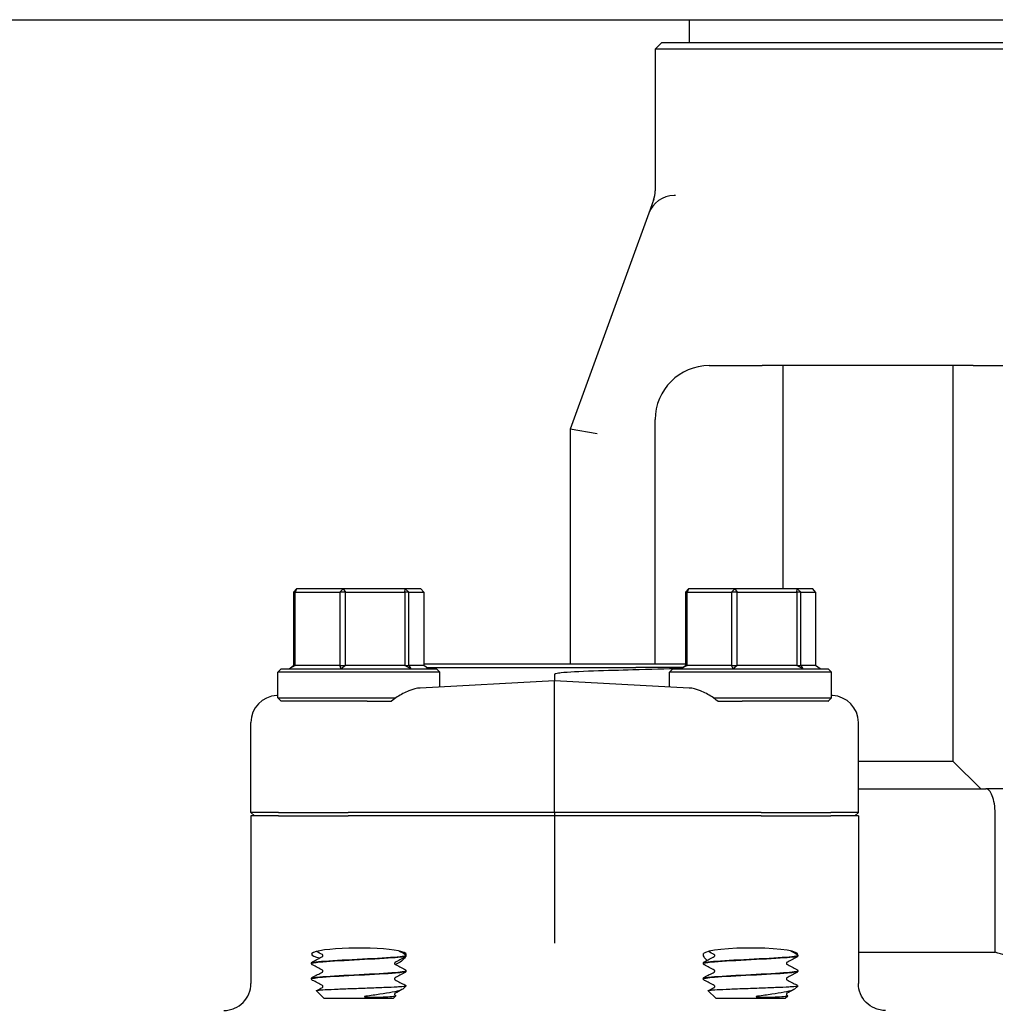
# Model space of a CAD drawing. Header units: inches. Extents: x 24 to 1128, y -58 to 748.
# Tile 524 of 656: x 748.48 to 753, y 300.55 to 305.11. Entities that reach past the tile are written whole.
import ezdxf

# ---------------------------------------------------------------- set-up
doc = ezdxf.new("R2010")
doc.units = ezdxf.units.IN
doc.header["$LTSCALE"] = 32
doc.header["$MEASUREMENT"] = 0
doc.layers.add('Visible (ANSI)', color=7, linetype='Continuous', lineweight=30)

msp = doc.modelspace()

# ---------------------------------------------------------------- linework, layer by layer
at = {"layer": 'Visible (ANSI)'}
for p, q in [((734.86063, 305.10867), (771.36063, 305.10867)), ((751.58386, 305.10867), (751.58386, 305.00286)), ((751.45763, 305.00286), (751.42638, 304.97161)), ((751.45763, 305.00286), (753.36363, 305.00286)), ((753.39488, 304.97161), (751.42638, 304.97161)), ((751.42638, 304.97161), (751.42638, 304.31624)), ((751.52088, 304.2942), (751.51391, 304.2942)), ((751.42006, 304.27684), (751.39645, 304.21195)), ((751.39645, 304.21195), (751.03268, 303.21252)), ((751.67638, 303.5068), (751.77979, 303.5068)), ((751.77979, 303.5068), (751.92197, 303.5068)), ((752.8993, 303.5068), (751.92197, 303.5068)), ((752.01693, 303.5068), (752.01693, 302.47242)), ((752.80433, 303.5068), (752.80433, 301.67546)), ((752.8993, 303.5068), (753.04148, 303.5068)), ((751.42638, 302.12429), (751.42638, 303.2568)), ((751.15768, 303.19048), (751.03268, 303.21252)), ((751.03268, 303.21252), (751.03268, 302.12429)), ((749.75211, 302.45679), (749.76569, 302.47242)), ((749.76569, 302.47242), (749.7596, 302.45679)), ((749.98137, 302.47242), (749.76569, 302.47242)), ((749.96578, 302.45679), (749.98137, 302.47242)), ((749.98137, 302.47242), (749.99204, 302.45679)), ((750.26918, 302.47242), (749.98137, 302.47242)), ((750.26715, 302.45679), (750.26918, 302.47242)), ((750.26918, 302.47242), (750.28593, 302.45679)), ((750.34129, 302.47242), (750.26918, 302.47242)), ((750.35487, 302.45679), (750.34129, 302.47242)), ((751.56647, 302.45679), (751.58005, 302.47242)), ((751.58005, 302.47242), (751.57396, 302.45679)), ((751.79573, 302.47242), (751.58005, 302.47242)), ((751.78013, 302.45679), (751.79573, 302.47242)), ((751.79573, 302.47242), (751.8064, 302.45679)), ((752.08353, 302.47242), (751.79573, 302.47242)), ((752.08151, 302.45679), (752.08353, 302.47242)), ((752.08353, 302.47242), (752.10029, 302.45679)), ((752.15565, 302.47242), (752.08353, 302.47242)), ((752.16923, 302.45679), (752.15565, 302.47242)), ((749.7596, 302.45679), (749.75211, 302.45679)), ((749.75211, 302.45679), (749.75211, 302.11804)), ((749.7596, 302.11804), (749.7596, 302.45679)), ((749.7596, 302.45679), (749.96578, 302.45679)), ((749.99204, 302.45679), (749.96578, 302.45679)), ((749.96578, 302.45679), (749.96578, 302.11804)), ((749.99204, 302.11804), (749.99204, 302.45679)), ((749.99204, 302.45679), (750.26715, 302.45679)), ((750.28593, 302.45679), (750.26715, 302.45679)), ((750.26715, 302.45679), (750.26715, 302.11804)), ((750.28593, 302.11804), (750.28593, 302.45679)), ((750.28593, 302.45679), (750.35487, 302.45679)), ((750.35487, 302.45679), (750.35487, 302.11804)), ((751.57396, 302.45679), (751.56647, 302.45679)), ((751.56647, 302.45679), (751.56647, 302.11804)), ((751.57396, 302.11804), (751.57396, 302.45679)), ((751.57396, 302.45679), (751.78013, 302.45679)), ((751.8064, 302.45679), (751.78013, 302.45679)), ((751.78013, 302.45679), (751.78013, 302.11804)), ((751.8064, 302.11804), (751.8064, 302.45679)), ((751.8064, 302.45679), (752.08151, 302.45679)), ((752.10029, 302.45679), (752.08151, 302.45679)), ((752.08151, 302.45679), (752.08151, 302.11804)), ((752.10029, 302.11804), (752.10029, 302.45679)), ((752.10029, 302.45679), (752.16923, 302.45679)), ((752.16923, 302.45679), (752.16923, 302.11804)), ((749.69412, 302.10242), (749.67849, 302.08679)), ((749.69412, 302.10242), (750.41287, 302.10242)), ((749.73101, 302.10242), (749.75211, 302.11804)), ((749.7596, 302.11804), (749.73101, 302.10242)), ((749.75211, 302.11804), (749.7596, 302.11804)), ((749.96578, 302.11804), (749.7596, 302.11804)), ((749.97268, 302.10242), (749.96578, 302.11804)), ((749.96578, 302.11804), (749.99204, 302.11804)), ((749.99204, 302.11804), (749.97268, 302.10242)), ((750.26715, 302.11804), (749.99204, 302.11804)), ((750.29516, 302.10242), (750.26715, 302.11804)), ((750.26715, 302.11804), (750.28593, 302.11804)), ((750.28593, 302.11804), (750.29516, 302.10242)), ((750.35487, 302.11804), (750.28593, 302.11804)), ((751.56647, 302.12429), (750.35487, 302.12429)), ((750.37597, 302.10242), (750.35487, 302.11804)), ((750.36753, 302.10867), (751.33728, 302.10867)), ((750.41287, 302.10242), (750.42849, 302.08679)), ((751.55381, 302.10867), (751.33728, 302.10867)), ((751.50847, 302.10242), (751.49285, 302.08679)), ((751.50847, 302.10242), (752.22722, 302.10242)), ((751.54537, 302.10242), (751.56647, 302.11804)), ((751.57396, 302.11804), (751.54537, 302.10242)), ((751.56647, 302.11804), (751.57396, 302.11804)), ((751.78013, 302.11804), (751.57396, 302.11804)), ((751.78704, 302.10242), (751.78013, 302.11804)), ((751.78013, 302.11804), (751.8064, 302.11804)), ((751.8064, 302.11804), (751.78704, 302.10242)), ((752.08151, 302.11804), (751.8064, 302.11804)), ((752.10952, 302.10242), (752.08151, 302.11804)), ((752.08151, 302.11804), (752.10029, 302.11804)), ((752.10029, 302.11804), (752.10952, 302.10242)), ((752.16923, 302.11804), (752.10029, 302.11804)), ((752.19033, 302.10242), (752.16923, 302.11804)), ((752.22722, 302.10242), (752.24285, 302.08679)), ((750.42849, 302.08679), (749.67849, 302.08679)), ((749.67849, 301.96804), (749.67849, 302.08679)), ((750.42849, 302.01828), (750.42849, 302.08679)), ((750.96067, 302.07742), (750.96067, 302.04617)), ((752.24285, 302.08679), (751.49285, 302.08679)), ((751.49285, 302.01828), (751.49285, 302.08679)), ((752.24285, 301.96804), (752.24285, 302.08679)), ((750.96067, 302.04617), (750.33714, 302.01349)), ((751.5842, 302.01349), (750.96067, 302.04617)), ((750.96067, 301.92186), (750.96067, 302.04617)), ((749.67849, 301.97897), (749.67398, 301.97874)), ((749.67849, 301.96804), (750.22598, 301.96804)), ((749.69412, 301.95242), (749.67849, 301.96804)), ((751.69536, 301.96804), (752.24285, 301.96804)), ((752.22722, 301.95242), (752.24285, 301.96804)), ((752.24736, 301.97874), (752.24285, 301.97897)), ((750.09193, 301.95242), (749.69412, 301.95242)), ((750.09193, 301.95242), (750.20542, 301.95242)), ((750.96067, 301.43679), (750.96067, 301.92186)), ((751.71592, 301.95242), (751.82941, 301.95242)), ((752.22722, 301.95242), (751.82941, 301.95242)), ((749.55442, 301.43679), (749.55442, 301.85379)), ((752.36692, 301.43679), (752.36692, 301.85379)), ((752.36692, 301.67546), (752.80433, 301.67546)), ((752.80433, 301.67546), (752.93362, 301.54617)), ((752.36692, 301.54617), (752.95793, 301.54617)), ((753.14488, 301.54617), (752.95793, 301.54617)), ((749.55442, 301.43679), (749.57018, 301.42117)), ((749.68177, 301.43679), (749.55442, 301.43679)), ((749.55442, 301.42117), (749.55442, 300.6448)), ((749.68177, 301.42117), (749.55442, 301.42117)), ((749.68177, 301.43679), (750.00401, 301.43679)), ((749.68177, 301.42117), (750.00401, 301.42117)), ((750.96067, 301.43679), (750.00401, 301.43679)), ((750.96067, 301.42117), (750.00401, 301.42117)), ((751.91733, 301.43679), (750.96067, 301.43679)), ((750.96067, 301.43679), (750.96067, 301.42117)), ((750.96067, 301.42117), (750.96067, 300.95594)), ((751.91733, 301.42117), (750.96067, 301.42117)), ((751.91733, 301.43679), (752.23957, 301.43679)), ((751.91733, 301.42117), (752.23957, 301.42117)), ((752.36692, 301.43679), (752.23957, 301.43679)), ((752.36692, 301.42117), (752.23957, 301.42117)), ((752.36692, 301.43679), (752.35116, 301.42117)), ((752.36692, 301.42117), (752.36692, 300.6448)), ((753.00118, 300.78986), (753.00118, 301.42117)), ((750.96067, 300.95594), (750.96067, 300.83172)), ((752.36692, 300.78986), (753.00118, 300.78986)), ((749.83474, 300.73866), (749.83474, 300.73799)), ((750.27224, 300.77441), (750.27224, 300.77374)), ((751.6491, 300.73866), (751.6491, 300.73799)), ((752.0866, 300.77441), (752.0866, 300.77374)), ((750.27224, 300.70291), (750.27224, 300.70224)), ((752.0866, 300.70291), (752.0866, 300.70224)), ((749.83474, 300.66716), (749.83474, 300.66649)), ((751.6491, 300.66716), (751.6491, 300.66649)), ((749.89248, 300.57742), (749.85767, 300.61137)), ((750.25736, 300.61922), (750.27186, 300.63336)), ((751.70684, 300.57742), (751.67202, 300.61137)), ((752.07172, 300.61922), (752.08622, 300.63336)), ((749.89248, 300.57742), (750.2145, 300.57742)), ((750.2145, 300.57742), (750.22542, 300.58806)), ((750.22151, 300.59083), (750.22501, 300.589)), ((751.70684, 300.57742), (752.02886, 300.57742)), ((752.02886, 300.57742), (752.03977, 300.58806)), ((752.03587, 300.59083), (752.03936, 300.589))]:
    msp.add_line(p, q, dxfattribs=at)
for centre, radius, start, end in [((751.51391, 304.1692), 0.125, 90, 160), ((751.30138, 304.31624), 0.125, 340, 0), ((751.67638, 303.2568), 0.25, 90, 180), ((752.41063, 298.86113), 2.01712, 70.18088, 72.97613)]:
    msp.add_arc(centre, radius, start, end, dxfattribs=at)
for centre, major_axis, ratio, start_param, end_param in [((749.68052, 301.85391), (-0.12593, -0.0066), 0.9912318, 4.712389, 6.2312837), ((752.24082, 301.85391), (0.12593, -0.0066), 0.9912318, 0.0519016, 1.5707963), ((750.05349, 300.78047), (0.21875, 0), 0.1316525, 0.1108904, 3.7549812), ((751.86785, 300.78047), (0.21875, 0), 0.1316525, 6.1892377, 9.3138876)]:
    msp.add_ellipse(centre, major_axis=major_axis, ratio=ratio, start_param=start_param, end_param=end_param, dxfattribs=at)
for points, knots in [([(751.14067, 302.09315), (751.20354, 302.09526), (751.26458, 302.09722), (751.40383, 302.10141), (751.47783, 302.1034), (751.54392, 302.10493), (751.54642, 302.10499), (751.54891, 302.10504)], [3.1568039, 3.1568039, 3.1568039, 3.1568039, 3.6500368, 3.6500368, 4.3433226, 4.3433226, 4.370872, 4.370872, 4.370872, 4.370872]), ([(750.96067, 302.07742), (750.96067, 302.0776), (750.96071, 302.07776), (750.96088, 302.07813), (750.96102, 302.07832), (750.9615, 302.0788), (750.96192, 302.07907), (750.9634, 302.07989), (750.96487, 302.0804), (750.97258, 302.08262), (750.98308, 302.08399), (751.02247, 302.08831), (751.07565, 302.09097), (751.14067, 302.09315)], [0, 0, 0, 0, 0.00152658, 0.00152658, 0.00347355, 0.00347355, 0.00712444, 0.00712444, 0.01690708, 0.01690708, 0.05959749, 0.05959749, 0.22400496, 0.22400496, 0.22400496, 0.22400496]), ([(750.33714, 302.01349), (750.32167, 302.01268), (750.30399, 302.00816), (750.26746, 301.99342), (750.2486, 301.98316), (750.22322, 301.96629), (750.21417, 301.95971), (750.20542, 301.95242)], [0.5162883, 0.5162883, 0.5162883, 0.5162883, 0.68070555, 0.68070555, 0.84790607, 0.84790607, 0.93136202, 0.93136202, 0.93136202, 0.93136202]), ([(751.71592, 301.95242), (751.70717, 301.95971), (751.69812, 301.96629), (751.67274, 301.98316), (751.65388, 301.99342), (751.61735, 302.00816), (751.59967, 302.01268), (751.5842, 302.01349)], [1.37086357, 1.37086357, 1.37086357, 1.37086357, 1.45431952, 1.45431952, 1.62152004, 1.62152004, 1.78593729, 1.78593729, 1.78593729, 1.78593729]), ([(753.00118, 301.42117), (753.00118, 301.43666), (753.00023, 301.45196), (752.99646, 301.48102), (752.99364, 301.49439), (752.98632, 301.51783), (752.9818, 301.52744), (752.97388, 301.53817), (752.97084, 301.54113), (752.96456, 301.54513), (752.96132, 301.54615), (752.95801, 301.54617), (752.95797, 301.54617), (752.95793, 301.54617)], [-0.51447823, -0.51447823, -0.51447823, -0.51447823, -0.39620285, -0.39620285, -0.27486586, -0.27486586, -0.14690316, -0.14690316, -0.07369055, -0.07369055, 0, 0, 0.00085806, 0.00085806, 0.00085806, 0.00085806]), ([(749.8877, 300.77408), (749.8877, 300.77546), (749.88713, 300.77675), (749.8862, 300.77804), (749.88584, 300.77831), (749.88553, 300.77854), (749.88547, 300.77857), (749.88547, 300.77857)], [0, 0, 0, 0, 0.022828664, 0.022828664, 0.041633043, 0.041633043, 0.054614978, 0.054614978, 0.054614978, 0.054614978]), ([(750.26753, 300.78122), (750.26832, 300.78081), (750.26916, 300.78031), (750.27056, 300.77886), (750.27106, 300.77822), (750.27189, 300.77657), (750.27219, 300.77552), (750.27224, 300.77444)], [0, 0, 0, 0, 0.028459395, 0.028459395, 0.043235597, 0.043235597, 0.058545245, 0.058545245, 0.058545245, 0.058545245]), ([(750.2709, 300.78365), (750.27207, 300.78227), (750.27246, 300.7802), (750.27207, 300.77722), (750.27199, 300.77679), (750.2719, 300.77634)], [0, 0, 0, 0, 0.081333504, 0.081333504, 0.094797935, 0.094797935, 0.094797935, 0.094797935]), ([(751.66614, 300.75192), (751.66007, 300.75735), (751.65557, 300.76308), (751.64892, 300.77501), (751.64802, 300.78079), (751.65044, 300.78365)], [0.71251652, 0.71251652, 0.71251652, 0.71251652, 0.82602783, 0.82602783, 0.97703961, 0.97703961, 0.97703961, 0.97703961]), ([(751.70205, 300.77408), (751.70205, 300.77546), (751.70149, 300.77675), (751.70055, 300.77804), (751.7002, 300.77831), (751.69989, 300.77854), (751.69983, 300.77857), (751.69983, 300.77857)], [0, 0, 0, 0, 0.022828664, 0.022828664, 0.041633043, 0.041633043, 0.054614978, 0.054614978, 0.054614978, 0.054614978]), ([(752.08189, 300.78122), (752.08267, 300.78081), (752.08352, 300.78031), (752.08492, 300.77886), (752.08541, 300.77822), (752.08624, 300.77657), (752.08655, 300.77552), (752.0866, 300.77444)], [0, 0, 0, 0, 0.028459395, 0.028459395, 0.043235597, 0.043235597, 0.058545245, 0.058545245, 0.058545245, 0.058545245]), ([(749.83474, 300.73869), (749.83481, 300.74014), (749.83535, 300.74151), (749.8366, 300.74339), (749.83726, 300.744), (749.83842, 300.74489), (749.83895, 300.7452), (749.83945, 300.74547)], [0, 0, 0, 0, 0.020588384, 0.020588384, 0.04017257, 0.04017257, 0.058516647, 0.058516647, 0.058516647, 0.058516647]), ([(749.83945, 300.73119), (749.83867, 300.73159), (749.83782, 300.73209), (749.83642, 300.73354), (749.83593, 300.73418), (749.8351, 300.73583), (749.83479, 300.73688), (749.83474, 300.73797)], [0, 0, 0, 0, 0.028459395, 0.028459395, 0.043235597, 0.043235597, 0.058545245, 0.058545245, 0.058545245, 0.058545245]), ([(749.835, 300.73797), (749.83509, 300.74023), (749.84786, 300.74249), (749.87218, 300.74475), (749.90813, 300.74809), (749.96861, 300.75143), (750.03258, 300.75478), (750.09653, 300.75812), (750.16273, 300.76146), (750.20816, 300.7648), (750.24866, 300.76778), (750.27196, 300.77076), (750.27219, 300.77374)], [14.1348503, 14.1348503, 14.1348503, 14.1348503, 14.7308693, 14.7308693, 14.7308693, 15.6122213, 15.6122213, 15.6122213, 16.4933178, 16.4933178, 16.4933178, 17.2787596, 17.2787596, 17.2787596, 17.2787596]), ([(750.27222, 300.77444), (750.27224, 300.77418), (750.27209, 300.77392), (750.27177, 300.77366), (750.26754, 300.77032), (750.23356, 300.76699), (750.1816, 300.76365), (750.12974, 300.76033), (750.06096, 300.757), (749.99901, 300.75367), (749.93717, 300.75035), (749.88329, 300.74703), (749.85589, 300.74371), (749.84202, 300.74202), (749.83508, 300.74034), (749.83507, 300.73866)], [-23.5642615, -23.5642615, -23.5642615, -23.5642615, -23.4959687, -23.4959687, -23.4959687, -22.6167864, -22.6167864, -22.6167864, -21.7394211, -21.7394211, -21.7394211, -20.8637276, -20.8637276, -20.8637276, -20.4203522, -20.4203522, -20.4203522, -20.4203522]), ([(749.88547, 300.76958), (749.88547, 300.76958), (749.88571, 300.76967), (749.88647, 300.77047), (749.88683, 300.77092), (749.88746, 300.77225), (749.8877, 300.77316), (749.8877, 300.77408)], [0.002645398, 0.002645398, 0.002645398, 0.002645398, 0.027589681, 0.027589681, 0.042171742, 0.042171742, 0.057287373, 0.057287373, 0.057287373, 0.057287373]), ([(750.22151, 300.74282), (750.22151, 300.74282), (750.22127, 300.74273), (750.22052, 300.74193), (750.22015, 300.74148), (750.21952, 300.74015), (750.21929, 300.73924), (750.21929, 300.73833)], [0.002645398, 0.002645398, 0.002645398, 0.002645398, 0.027589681, 0.027589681, 0.042171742, 0.042171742, 0.057287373, 0.057287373, 0.057287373, 0.057287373]), ([(750.21929, 300.73833), (750.21929, 300.73694), (750.21985, 300.73565), (750.22079, 300.73436), (750.22114, 300.73409), (750.22145, 300.73386), (750.22151, 300.73383), (750.22151, 300.73383)], [0, 0, 0, 0, 0.022828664, 0.022828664, 0.041633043, 0.041633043, 0.054614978, 0.054614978, 0.054614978, 0.054614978]), ([(750.26808, 300.76723), (750.26459, 300.76131), (750.259, 300.75477), (750.24389, 300.74275), (750.23397, 300.73719), (750.22179, 300.73368)], [0.17588334, 0.17588334, 0.17588334, 0.17588334, 0.32081632, 0.32081632, 0.47288143, 0.47288143, 0.47288143, 0.47288143]), ([(750.27224, 300.77372), (750.27218, 300.77226), (750.27163, 300.77089), (750.27039, 300.76901), (750.26972, 300.7684), (750.26856, 300.76751), (750.26804, 300.7672), (750.26753, 300.76694)], [0, 0, 0, 0, 0.020588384, 0.020588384, 0.04017257, 0.04017257, 0.058516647, 0.058516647, 0.058516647, 0.058516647]), ([(751.6491, 300.73869), (751.64916, 300.74014), (751.64971, 300.74151), (751.65095, 300.74339), (751.65162, 300.744), (751.65278, 300.74489), (751.6533, 300.7452), (751.65381, 300.74547)], [0, 0, 0, 0, 0.020588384, 0.020588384, 0.04017257, 0.04017257, 0.058516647, 0.058516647, 0.058516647, 0.058516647]), ([(751.65381, 300.73119), (751.65302, 300.73159), (751.65218, 300.73209), (751.65078, 300.73354), (751.65028, 300.73418), (751.64945, 300.73583), (751.64915, 300.73688), (751.6491, 300.73797)], [0, 0, 0, 0, 0.028459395, 0.028459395, 0.043235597, 0.043235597, 0.058545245, 0.058545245, 0.058545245, 0.058545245]), ([(751.64936, 300.73797), (751.64944, 300.74023), (751.66222, 300.74249), (751.68653, 300.74475), (751.72248, 300.74809), (751.78297, 300.75143), (751.84694, 300.75478), (751.91089, 300.75812), (751.97709, 300.76146), (752.02252, 300.7648), (752.06302, 300.76778), (752.08632, 300.77076), (752.08655, 300.77374)], [14.1348503, 14.1348503, 14.1348503, 14.1348503, 14.7308693, 14.7308693, 14.7308693, 15.6122213, 15.6122213, 15.6122213, 16.4933178, 16.4933178, 16.4933178, 17.2787596, 17.2787596, 17.2787596, 17.2787596]), ([(752.08657, 300.77444), (752.0866, 300.77418), (752.08645, 300.77392), (752.08612, 300.77366), (752.0819, 300.77032), (752.04792, 300.76699), (751.99595, 300.76365), (751.94409, 300.76033), (751.87532, 300.757), (751.81336, 300.75367), (751.75152, 300.75035), (751.69764, 300.74703), (751.67025, 300.74371), (751.65638, 300.74202), (751.64943, 300.74034), (751.64943, 300.73866)], [-23.5642615, -23.5642615, -23.5642615, -23.5642615, -23.4959687, -23.4959687, -23.4959687, -22.6167864, -22.6167864, -22.6167864, -21.7394211, -21.7394211, -21.7394211, -20.8637276, -20.8637276, -20.8637276, -20.4203522, -20.4203522, -20.4203522, -20.4203522]), ([(751.69983, 300.76958), (751.69983, 300.76958), (751.70007, 300.76967), (751.70082, 300.77047), (751.70119, 300.77092), (751.70182, 300.77225), (751.70205, 300.77316), (751.70205, 300.77408)], [0.002645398, 0.002645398, 0.002645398, 0.002645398, 0.027589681, 0.027589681, 0.042171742, 0.042171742, 0.057287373, 0.057287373, 0.057287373, 0.057287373]), ([(752.03587, 300.74282), (752.03587, 300.74282), (752.03563, 300.74273), (752.03487, 300.74193), (752.03451, 300.74148), (752.03388, 300.74015), (752.03364, 300.73924), (752.03364, 300.73833)], [0.002645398, 0.002645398, 0.002645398, 0.002645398, 0.027589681, 0.027589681, 0.042171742, 0.042171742, 0.057287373, 0.057287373, 0.057287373, 0.057287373]), ([(752.03364, 300.73833), (752.03364, 300.73694), (752.03421, 300.73565), (752.03514, 300.73436), (752.0355, 300.73409), (752.03581, 300.73386), (752.03587, 300.73383), (752.03587, 300.73383)], [0, 0, 0, 0, 0.022828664, 0.022828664, 0.041633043, 0.041633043, 0.054614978, 0.054614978, 0.054614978, 0.054614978]), ([(752.0866, 300.77372), (752.08653, 300.77226), (752.08599, 300.77089), (752.08474, 300.76901), (752.08408, 300.7684), (752.08292, 300.76751), (752.08239, 300.7672), (752.08189, 300.76694)], [0, 0, 0, 0, 0.020588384, 0.020588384, 0.04017257, 0.04017257, 0.058516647, 0.058516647, 0.058516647, 0.058516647]), ([(749.83489, 300.66647), (749.83504, 300.66913), (749.8532, 300.67179), (749.88619, 300.67446), (749.92768, 300.67781), (749.99183, 300.68116), (750.05622, 300.68451), (750.1206, 300.68786), (750.18397, 300.69121), (750.22422, 300.69456), (750.25501, 300.69712), (750.27181, 300.69968), (750.27207, 300.70224)], [7.851665, 7.851665, 7.851665, 7.851665, 8.5540503, 8.5540503, 8.5540503, 9.4372578, 9.4372578, 9.4372578, 10.320193, 10.320193, 10.320193, 10.9955743, 10.9955743, 10.9955743, 10.9955743]), ([(750.27221, 300.70294), (750.27213, 300.69991), (750.24811, 300.69688), (750.20651, 300.69385), (750.16088, 300.69053), (750.09496, 300.68721), (750.03143, 300.68389), (749.96811, 300.68058), (749.90835, 300.67726), (749.87258, 300.67395), (749.84811, 300.67169), (749.83519, 300.66942), (749.835, 300.66716)], [-17.2810762, -17.2810762, -17.2810762, -17.2810762, -16.4826805, -16.4826805, -16.4826805, -15.6069384, -15.6069384, -15.6069384, -14.7341258, -14.7341258, -14.7341258, -14.1371669, -14.1371669, -14.1371669, -14.1371669]), ([(749.8877, 300.70258), (749.8877, 300.70396), (749.88713, 300.70525), (749.8862, 300.70654), (749.88584, 300.70681), (749.88553, 300.70704), (749.88547, 300.70707), (749.88547, 300.70707)], [0, 0, 0, 0, 0.022828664, 0.022828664, 0.041633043, 0.041633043, 0.054614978, 0.054614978, 0.054614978, 0.054614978]), ([(749.88547, 300.69808), (749.88547, 300.69808), (749.88571, 300.69817), (749.88647, 300.69897), (749.88683, 300.69942), (749.88746, 300.70075), (749.8877, 300.70166), (749.8877, 300.70258)], [0.002645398, 0.002645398, 0.002645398, 0.002645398, 0.027589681, 0.027589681, 0.042171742, 0.042171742, 0.057287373, 0.057287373, 0.057287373, 0.057287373]), ([(750.26753, 300.70972), (750.26832, 300.70931), (750.26916, 300.70881), (750.27056, 300.70736), (750.27106, 300.70672), (750.27189, 300.70507), (750.27219, 300.70402), (750.27224, 300.70294)], [0, 0, 0, 0, 0.028459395, 0.028459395, 0.043235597, 0.043235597, 0.058545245, 0.058545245, 0.058545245, 0.058545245]), ([(750.27224, 300.70222), (750.27218, 300.70076), (750.27163, 300.69939), (750.27039, 300.69751), (750.26972, 300.6969), (750.26856, 300.69601), (750.26804, 300.6957), (750.26753, 300.69544)], [0, 0, 0, 0, 0.020588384, 0.020588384, 0.04017257, 0.04017257, 0.058516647, 0.058516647, 0.058516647, 0.058516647]), ([(751.64924, 300.66647), (751.6494, 300.66913), (751.66755, 300.67179), (751.70055, 300.67446), (751.74204, 300.67781), (751.80618, 300.68116), (751.87058, 300.68451), (751.93495, 300.68786), (751.99833, 300.69121), (752.03858, 300.69456), (752.06936, 300.69712), (752.08617, 300.69968), (752.08642, 300.70224)], [7.851665, 7.851665, 7.851665, 7.851665, 8.5540503, 8.5540503, 8.5540503, 9.4372578, 9.4372578, 9.4372578, 10.320193, 10.320193, 10.320193, 10.9955743, 10.9955743, 10.9955743, 10.9955743]), ([(752.08656, 300.70294), (752.08648, 300.69991), (752.06247, 300.69688), (752.02087, 300.69385), (751.97523, 300.69053), (751.90932, 300.68721), (751.84579, 300.68389), (751.78247, 300.68058), (751.72271, 300.67726), (751.68693, 300.67395), (751.66246, 300.67169), (751.64955, 300.66942), (751.64936, 300.66716)], [-17.2810762, -17.2810762, -17.2810762, -17.2810762, -16.4826805, -16.4826805, -16.4826805, -15.6069384, -15.6069384, -15.6069384, -14.7341258, -14.7341258, -14.7341258, -14.1371669, -14.1371669, -14.1371669, -14.1371669]), ([(751.70205, 300.70258), (751.70205, 300.70396), (751.70149, 300.70525), (751.70055, 300.70654), (751.7002, 300.70681), (751.69989, 300.70704), (751.69983, 300.70707), (751.69983, 300.70707)], [0, 0, 0, 0, 0.022828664, 0.022828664, 0.041633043, 0.041633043, 0.054614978, 0.054614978, 0.054614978, 0.054614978]), ([(751.69983, 300.69808), (751.69983, 300.69808), (751.70007, 300.69817), (751.70082, 300.69897), (751.70119, 300.69942), (751.70182, 300.70075), (751.70205, 300.70166), (751.70205, 300.70258)], [0.002645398, 0.002645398, 0.002645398, 0.002645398, 0.027589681, 0.027589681, 0.042171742, 0.042171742, 0.057287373, 0.057287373, 0.057287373, 0.057287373]), ([(752.08189, 300.70972), (752.08267, 300.70931), (752.08352, 300.70881), (752.08492, 300.70736), (752.08541, 300.70672), (752.08624, 300.70507), (752.08655, 300.70402), (752.0866, 300.70294)], [0, 0, 0, 0, 0.028459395, 0.028459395, 0.043235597, 0.043235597, 0.058545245, 0.058545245, 0.058545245, 0.058545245]), ([(752.0866, 300.70222), (752.08653, 300.70076), (752.08599, 300.69939), (752.08474, 300.69751), (752.08408, 300.6969), (752.08292, 300.69601), (752.08239, 300.6957), (752.08189, 300.69544)], [0, 0, 0, 0, 0.020588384, 0.020588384, 0.04017257, 0.04017257, 0.058516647, 0.058516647, 0.058516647, 0.058516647]), ([(749.42832, 300.51992), (749.42842, 300.51992), (749.42853, 300.51992), (749.43718, 300.51994), (749.44571, 300.52082), (749.46244, 300.52428), (749.47061, 300.52684), (749.49348, 300.53664), (749.50713, 300.54594), (749.52997, 300.56913), (749.53899, 300.58276), (749.55127, 300.61267), (749.55442, 300.62865), (749.55442, 300.6448)], [-0.00080906, -0.00080906, -0.00080906, -0.00080906, 0, 0, 0.06513682, 0.06513682, 0.13017613, 0.13017613, 0.25481643, 0.25481643, 0.37825086, 0.37825086, 0.50129539, 0.50129539, 0.50129539, 0.50129539]), ([(749.83474, 300.66719), (749.83481, 300.66864), (749.83535, 300.67001), (749.8366, 300.67189), (749.83726, 300.6725), (749.83842, 300.67339), (749.83895, 300.6737), (749.83945, 300.67397)], [0, 0, 0, 0, 0.020588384, 0.020588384, 0.04017257, 0.04017257, 0.058516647, 0.058516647, 0.058516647, 0.058516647]), ([(749.83945, 300.65969), (749.83867, 300.66009), (749.83782, 300.66059), (749.83642, 300.66204), (749.83593, 300.66268), (749.8351, 300.66433), (749.83479, 300.66538), (749.83474, 300.66647)], [0, 0, 0, 0, 0.028459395, 0.028459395, 0.043235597, 0.043235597, 0.058545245, 0.058545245, 0.058545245, 0.058545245]), ([(750.22151, 300.67132), (750.22151, 300.67132), (750.22127, 300.67123), (750.22052, 300.67043), (750.22015, 300.66998), (750.21952, 300.66865), (750.21929, 300.66774), (750.21929, 300.66683)], [0.002645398, 0.002645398, 0.002645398, 0.002645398, 0.027589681, 0.027589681, 0.042171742, 0.042171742, 0.057287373, 0.057287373, 0.057287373, 0.057287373]), ([(750.21929, 300.66683), (750.21929, 300.66544), (750.21985, 300.66415), (750.22079, 300.66286), (750.22114, 300.66259), (750.22145, 300.66236), (750.22151, 300.66233), (750.22151, 300.66233)], [0, 0, 0, 0, 0.022828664, 0.022828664, 0.041633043, 0.041633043, 0.054614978, 0.054614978, 0.054614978, 0.054614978]), ([(751.6491, 300.66719), (751.64916, 300.66864), (751.64971, 300.67001), (751.65095, 300.67189), (751.65162, 300.6725), (751.65278, 300.67339), (751.6533, 300.6737), (751.65381, 300.67397)], [0, 0, 0, 0, 0.020588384, 0.020588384, 0.04017257, 0.04017257, 0.058516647, 0.058516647, 0.058516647, 0.058516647]), ([(751.65381, 300.65969), (751.65302, 300.66009), (751.65218, 300.66059), (751.65078, 300.66204), (751.65028, 300.66268), (751.64945, 300.66433), (751.64915, 300.66538), (751.6491, 300.66647)], [0, 0, 0, 0, 0.028459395, 0.028459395, 0.043235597, 0.043235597, 0.058545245, 0.058545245, 0.058545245, 0.058545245]), ([(752.03587, 300.67132), (752.03587, 300.67132), (752.03563, 300.67123), (752.03487, 300.67043), (752.03451, 300.66998), (752.03388, 300.66865), (752.03364, 300.66774), (752.03364, 300.66683)], [0.002645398, 0.002645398, 0.002645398, 0.002645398, 0.027589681, 0.027589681, 0.042171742, 0.042171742, 0.057287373, 0.057287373, 0.057287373, 0.057287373]), ([(752.03364, 300.66683), (752.03364, 300.66544), (752.03421, 300.66415), (752.03514, 300.66286), (752.0355, 300.66259), (752.03581, 300.66236), (752.03587, 300.66233), (752.03587, 300.66233)], [0, 0, 0, 0, 0.022828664, 0.022828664, 0.041633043, 0.041633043, 0.054614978, 0.054614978, 0.054614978, 0.054614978]), ([(752.49302, 300.51992), (752.49292, 300.51992), (752.49281, 300.51992), (752.48416, 300.51994), (752.47563, 300.52082), (752.4589, 300.52428), (752.45073, 300.52684), (752.42786, 300.53664), (752.41421, 300.54594), (752.39137, 300.56913), (752.38235, 300.58276), (752.37007, 300.61267), (752.36692, 300.62865), (752.36692, 300.6448)], [-0.00080906, -0.00080906, -0.00080906, -0.00080906, 0, 0, 0.06513682, 0.06513682, 0.13017613, 0.13017613, 0.25481643, 0.25481643, 0.37825086, 0.37825086, 0.50129539, 0.50129539, 0.50129539, 0.50129539]), ([(749.85767, 300.61137), (749.85715, 300.61188), (749.858, 300.61238), (749.86452, 300.61386), (749.87378, 300.61482), (749.90132, 300.61675), (749.91944, 300.61771), (749.96237, 300.61964), (749.98685, 300.62059), (750.03908, 300.62252), (750.06637, 300.62348), (750.12021, 300.62541), (750.14623, 300.62637), (750.19351, 300.6283), (750.21426, 300.62925), (750.23081, 300.63021)], [-1.3327966, -1.3327966, -1.3327966, -1.3327966, -1.2298846, -1.2298846, -1.0320942, -1.0320942, -0.8314266, -0.8314266, -0.6278827, -0.6278827, -0.4214631, -0.4214631, -0.2121686, -0.2121686, 0, 0, 0, 0]), ([(749.8877, 300.63108), (749.8877, 300.63246), (749.88713, 300.63375), (749.8862, 300.63504), (749.88584, 300.63531), (749.88553, 300.63554), (749.88547, 300.63557), (749.88547, 300.63557)], [0, 0, 0, 0, 0.022828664, 0.022828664, 0.041633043, 0.041633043, 0.054614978, 0.054614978, 0.054614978, 0.054614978]), ([(749.88547, 300.62658), (749.88547, 300.62658), (749.88571, 300.62667), (749.88647, 300.62747), (749.88683, 300.62792), (749.88746, 300.62925), (749.8877, 300.63016), (749.8877, 300.63108)], [0.002645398, 0.002645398, 0.002645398, 0.002645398, 0.027589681, 0.027589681, 0.042171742, 0.042171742, 0.057287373, 0.057287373, 0.057287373, 0.057287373]), ([(750.25736, 300.61922), (750.25555, 300.61745), (750.25211, 300.61566), (750.2385, 300.61076), (750.22548, 300.60764), (750.19244, 300.60135), (750.17308, 300.59824), (750.13093, 300.59195), (750.10875, 300.58884), (750.08614, 300.58561)], [-0.66481107, -0.66481107, -0.66481107, -0.66481107, -0.55061182, -0.55061182, -0.35778862, -0.35778862, -0.17425332, -0.17425332, 0, 0, 0, 0]), ([(750.22151, 300.59982), (750.22151, 300.59982), (750.22127, 300.59973), (750.22052, 300.59893), (750.22015, 300.59848), (750.21952, 300.59715), (750.21929, 300.59624), (750.21929, 300.59533)], [0.002645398, 0.002645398, 0.002645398, 0.002645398, 0.027589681, 0.027589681, 0.042171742, 0.042171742, 0.057287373, 0.057287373, 0.057287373, 0.057287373]), ([(750.21929, 300.59533), (750.21929, 300.59394), (750.21985, 300.59265), (750.22079, 300.59136), (750.22114, 300.59109), (750.22145, 300.59086), (750.22151, 300.59083), (750.22151, 300.59083)], [0, 0, 0, 0, 0.022828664, 0.022828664, 0.041633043, 0.041633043, 0.054614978, 0.054614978, 0.054614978, 0.054614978]), ([(750.23081, 300.63021), (750.23987, 300.63074), (750.24755, 300.6312), (750.26005, 300.63203), (750.26477, 300.6324), (750.27058, 300.63299), (750.27194, 300.63324), (750.27188, 300.63342)], [-0.44431555, -0.44431555, -0.44431555, -0.44431555, -0.32882749, -0.32882749, -0.21096916, -0.21096916, -0.10373636, -0.10373636, -0.10373636, -0.10373636]), ([(750.26753, 300.63822), (750.2682, 300.63787), (750.26889, 300.63745), (750.27044, 300.63606), (750.27136, 300.63497), (750.27188, 300.63341)], [0, 0, 0, 0, 0.024061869, 0.024061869, 0.048830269, 0.048830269, 0.048830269, 0.048830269]), ([(751.67202, 300.61137), (751.6715, 300.61188), (751.67236, 300.61238), (751.67887, 300.61386), (751.68814, 300.61482), (751.71567, 300.61675), (751.7338, 300.61771), (751.77673, 300.61964), (751.8012, 300.62059), (751.85344, 300.62252), (751.88072, 300.62348), (751.93457, 300.62541), (751.96058, 300.62637), (752.00787, 300.6283), (752.02861, 300.62925), (752.04517, 300.63021)], [-1.3327966, -1.3327966, -1.3327966, -1.3327966, -1.2298846, -1.2298846, -1.0320942, -1.0320942, -0.8314266, -0.8314266, -0.6278827, -0.6278827, -0.4214631, -0.4214631, -0.2121686, -0.2121686, 0, 0, 0, 0]), ([(751.70205, 300.63108), (751.70205, 300.63246), (751.70149, 300.63375), (751.70055, 300.63504), (751.7002, 300.63531), (751.69989, 300.63554), (751.69983, 300.63557), (751.69983, 300.63557)], [0, 0, 0, 0, 0.022828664, 0.022828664, 0.041633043, 0.041633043, 0.054614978, 0.054614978, 0.054614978, 0.054614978]), ([(751.69983, 300.62658), (751.69983, 300.62658), (751.70007, 300.62667), (751.70082, 300.62747), (751.70119, 300.62792), (751.70182, 300.62925), (751.70205, 300.63016), (751.70205, 300.63108)], [0.002645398, 0.002645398, 0.002645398, 0.002645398, 0.027589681, 0.027589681, 0.042171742, 0.042171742, 0.057287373, 0.057287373, 0.057287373, 0.057287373]), ([(752.07172, 300.61922), (752.0699, 300.61745), (752.06646, 300.61566), (752.05285, 300.61076), (752.03984, 300.60764), (752.00679, 300.60135), (751.98743, 300.59824), (751.94529, 300.59195), (751.92311, 300.58884), (751.90049, 300.58561)], [-0.66481107, -0.66481107, -0.66481107, -0.66481107, -0.55061182, -0.55061182, -0.35778862, -0.35778862, -0.17425332, -0.17425332, 0, 0, 0, 0]), ([(752.03587, 300.59982), (752.03587, 300.59982), (752.03563, 300.59973), (752.03487, 300.59893), (752.03451, 300.59848), (752.03388, 300.59715), (752.03364, 300.59624), (752.03364, 300.59533)], [0.002645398, 0.002645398, 0.002645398, 0.002645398, 0.027589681, 0.027589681, 0.042171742, 0.042171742, 0.057287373, 0.057287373, 0.057287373, 0.057287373]), ([(752.03364, 300.59533), (752.03364, 300.59394), (752.03421, 300.59265), (752.03514, 300.59136), (752.0355, 300.59109), (752.03581, 300.59086), (752.03587, 300.59083), (752.03587, 300.59083)], [0, 0, 0, 0, 0.022828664, 0.022828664, 0.041633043, 0.041633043, 0.054614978, 0.054614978, 0.054614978, 0.054614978]), ([(752.04517, 300.63021), (752.05422, 300.63074), (752.0619, 300.6312), (752.0744, 300.63203), (752.07912, 300.6324), (752.08493, 300.63299), (752.08629, 300.63324), (752.08624, 300.63342)], [-0.44431555, -0.44431555, -0.44431555, -0.44431555, -0.32882749, -0.32882749, -0.21096916, -0.21096916, -0.10373636, -0.10373636, -0.10373636, -0.10373636]), ([(752.08189, 300.63822), (752.08255, 300.63787), (752.08325, 300.63745), (752.0848, 300.63606), (752.08572, 300.63497), (752.08624, 300.63341)], [0, 0, 0, 0, 0.024061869, 0.024061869, 0.048830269, 0.048830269, 0.048830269, 0.048830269]), ([(750.08614, 300.58561), (750.08386, 300.58529), (750.08209, 300.58496), (750.08081, 300.58456), (750.08055, 300.58447), (750.08028, 300.58433), (750.0802, 300.58428), (750.08011, 300.58419), (750.08008, 300.58416), (750.08004, 300.5841), (750.08003, 300.58407), (750.08003, 300.584), (750.08005, 300.58397), (750.08009, 300.58389), (750.08014, 300.58385), (750.08034, 300.58372), (750.08058, 300.58363), (750.08159, 300.58335), (750.08274, 300.58318), (750.0906, 300.58238), (750.10354, 300.58209), (750.11919, 300.58209)], [-0.25215193, -0.25215193, -0.25215193, -0.25215193, -0.19967794, -0.19967794, -0.18722758, -0.18722758, -0.18219412, -0.18219412, -0.17935031, -0.17935031, -0.17701108, -0.17701108, -0.17437616, -0.17437616, -0.17027277, -0.17027277, -0.15860757, -0.15860757, -0.12989843, -0.12989843, 0, 0, 0, 0]), ([(750.11919, 300.58209), (750.14742, 300.58209), (750.16556, 300.58276), (750.1925, 300.58379), (750.20518, 300.58459), (750.21372, 300.58561)], [-0.29459793, -0.29459793, -0.29459793, -0.29459793, -0.17753869, -0.17753869, 0, 0, 0, 0]), ([(750.21372, 300.58561), (750.21962, 300.58631), (750.22335, 300.58701), (750.22577, 300.58814), (750.22582, 300.58857), (750.22501, 300.589)], [-2.9565185, -2.9565185, -2.9565185, -2.9565185, -2.83328963, -2.83328963, -2.75640248, -2.75640248, -2.75640248, -2.75640248]), ([(751.90049, 300.58561), (751.89822, 300.58529), (751.89644, 300.58496), (751.89516, 300.58456), (751.89491, 300.58447), (751.89464, 300.58433), (751.89456, 300.58428), (751.89446, 300.58419), (751.89443, 300.58416), (751.8944, 300.5841), (751.89439, 300.58407), (751.89439, 300.584), (751.8944, 300.58397), (751.89445, 300.58389), (751.8945, 300.58385), (751.89469, 300.58372), (751.89493, 300.58363), (751.89595, 300.58335), (751.8971, 300.58318), (751.90496, 300.58238), (751.9179, 300.58209), (751.93355, 300.58209)], [-0.25215193, -0.25215193, -0.25215193, -0.25215193, -0.19967794, -0.19967794, -0.18722758, -0.18722758, -0.18219412, -0.18219412, -0.17935031, -0.17935031, -0.17701108, -0.17701108, -0.17437616, -0.17437616, -0.17027277, -0.17027277, -0.15860757, -0.15860757, -0.12989843, -0.12989843, 0, 0, 0, 0]), ([(751.93355, 300.58209), (751.96178, 300.58209), (751.97992, 300.58276), (752.00685, 300.58379), (752.01954, 300.58459), (752.02807, 300.58561)], [-0.29459793, -0.29459793, -0.29459793, -0.29459793, -0.17753869, -0.17753869, 0, 0, 0, 0]), ([(752.02807, 300.58561), (752.03397, 300.58631), (752.03771, 300.58701), (752.04013, 300.58814), (752.04018, 300.58857), (752.03936, 300.589)], [-2.9565185, -2.9565185, -2.9565185, -2.9565185, -2.83328963, -2.83328963, -2.75640248, -2.75640248, -2.75640248, -2.75640248])]:
    msp.add_open_spline(points, degree=3, knots=knots, dxfattribs=at)
for points in [[(749.69278, 301.95242), (749.69299, 301.95265), (749.69321, 301.95288), (749.69342, 301.95311)], [(752.22792, 301.95311), (752.22813, 301.95288), (752.22835, 301.95265), (752.22856, 301.95242)], [(749.88548, 300.77857), (749.87615, 300.78347), (749.86681, 300.78836), (749.85748, 300.79325)], [(750.24039, 300.79543), (750.24944, 300.79069), (750.25849, 300.78595), (750.26753, 300.78122)], [(751.69983, 300.77857), (751.6905, 300.78347), (751.68117, 300.78836), (751.67183, 300.79325)], [(752.05475, 300.79543), (752.06379, 300.79069), (752.07284, 300.78595), (752.08189, 300.78122)], [(749.83945, 300.74547), (749.8548, 300.7535), (749.87014, 300.76153), (749.88548, 300.76958)], [(750.26753, 300.76694), (750.25219, 300.75891), (750.23684, 300.75087), (750.22151, 300.74282)], [(750.22151, 300.73383), (750.23684, 300.72578), (750.25219, 300.71775), (750.26753, 300.70972)], [(751.65381, 300.74547), (751.66915, 300.7535), (751.6845, 300.76153), (751.69983, 300.76958)], [(752.08189, 300.76694), (752.06654, 300.75891), (752.0512, 300.75087), (752.03586, 300.74282)], [(752.03586, 300.73383), (752.0512, 300.72578), (752.06654, 300.71775), (752.08189, 300.70972)], [(749.88548, 300.70707), (749.87014, 300.71512), (749.8548, 300.72316), (749.83945, 300.73119)], [(749.83945, 300.67397), (749.8548, 300.682), (749.87014, 300.69003), (749.88548, 300.69808)], [(750.26753, 300.69544), (750.25219, 300.68741), (750.23684, 300.67937), (750.22151, 300.67132)], [(751.69983, 300.70707), (751.6845, 300.71512), (751.66915, 300.72316), (751.65381, 300.73119)], [(751.65381, 300.67397), (751.66915, 300.682), (751.6845, 300.69003), (751.69983, 300.69808)], [(752.08189, 300.69544), (752.06654, 300.68741), (752.0512, 300.67937), (752.03586, 300.67132)], [(749.88548, 300.63557), (749.87014, 300.64362), (749.8548, 300.65166), (749.83945, 300.65969)], [(750.22151, 300.66233), (750.23684, 300.65428), (750.25219, 300.64625), (750.26753, 300.63822)], [(751.69983, 300.63557), (751.6845, 300.64362), (751.66915, 300.65166), (751.65381, 300.65969)], [(752.03586, 300.66233), (752.0512, 300.65428), (752.06654, 300.64625), (752.08189, 300.63822)], [(749.85803, 300.61219), (749.86718, 300.61699), (749.87633, 300.62178), (749.88548, 300.62658)], [(750.25348, 300.61658), (750.24282, 300.611), (750.23216, 300.60541), (750.22151, 300.59982)], [(751.67239, 300.61219), (751.68154, 300.61699), (751.69069, 300.62178), (751.69983, 300.62658)], [(752.06783, 300.61658), (752.05717, 300.611), (752.04652, 300.60541), (752.03586, 300.59982)]]:
    msp.add_open_spline(points, degree=3, dxfattribs=at)
for points, weights in [([(749.69412, 301.95242), (749.69345, 301.95242), (749.69278, 301.95242)], [0.999903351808, 0.999903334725, 0.999903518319]), ([(752.22856, 301.95242), (752.22789, 301.95242), (752.22722, 301.95242)], [0.999903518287, 0.999903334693, 0.999903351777])]:
    msp.add_rational_spline(points, weights, degree=2, dxfattribs=at)

doc.saveas('drawing.dxf')
